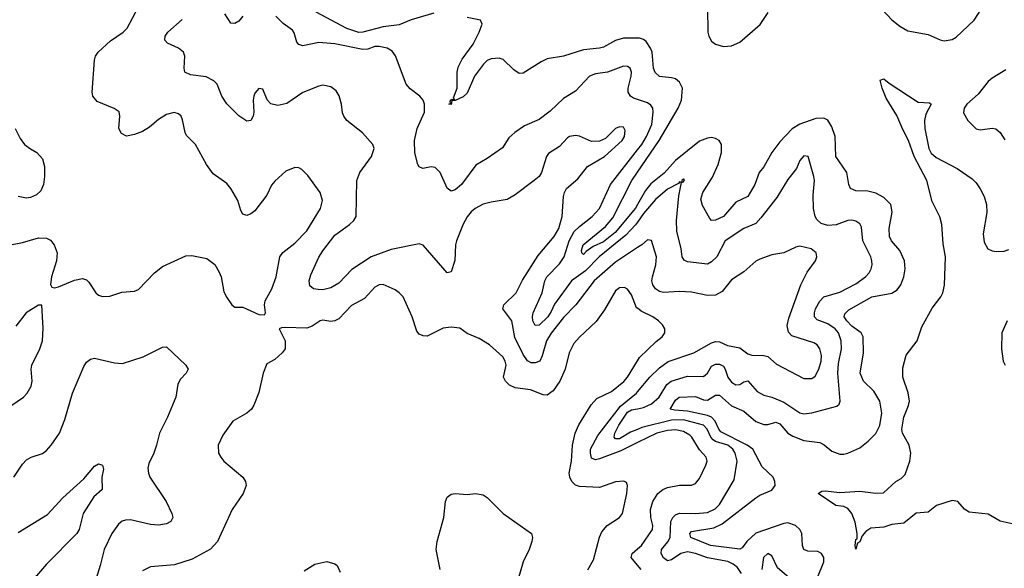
# Model space of a CAD drawing. Header units: inches. Extents: x 1245430 to 1420861, y 606325 to 671315.
# Tile 257 of 319: x 1376917 to 1381831, y 650856 to 653592. Entities that reach past the tile are written whole.
import ezdxf

# ---------------------------------------------------------------- set-up
doc = ezdxf.new("R2010")
doc.units = ezdxf.units.IN
doc.header["$MEASUREMENT"] = 0
doc.layers.add('B3675', color=7, linetype='Continuous')
doc.layers.add('B3685', color=7, linetype='Continuous')

msp = doc.modelspace()

# ---------------------------------------------------------------- linework, layer by layer
at = {"layer": 'B3675', "color": 5}
for points, elevation in [([(1376853.8, 652466.2), (1376930, 652481.4), (1377010, 652504.7), (1377050, 652503.1), (1377070, 652492), (1377088.8, 652470), (1377103.6, 652430), (1377100.2, 652390), (1377075.3, 652310), (1377070.7, 652270.7), (1377078, 652258), (1377090, 652254.8), (1377110, 652259.3), (1377190, 652292.7), (1377230, 652302), (1377250, 652294), (1377262.6, 652282.6), (1377296.4, 652230), (1377310, 652218.7), (1377330, 652212), (1377366.2, 652213.8), (1377426.7, 652233.3), (1377490, 652237.6), (1377510, 652246.4), (1377590, 652330.4), (1377630, 652360.4), (1377746.3, 652413.7), (1377776.2, 652416.2), (1377850, 652401), (1377890, 652370.7), (1377913, 652333), (1377921.6, 652310), (1377935.6, 652235.6), (1377950, 652206), (1377976, 652170), (1377990, 652158.8), (1378030, 652158.8), (1378110, 652122), (1378139.3, 652120.7), (1378144, 652130), (1378138.9, 652170), (1378142, 652190), (1378174.6, 652250), (1378196.2, 652310), (1378215.4, 652410), (1378229.4, 652430.6), (1378290, 652477.3), (1378350, 652539.1), (1378417.8, 652650), (1378428.6, 652690), (1378416.4, 652730), (1378355, 652815), (1378324.7, 652844.7), (1378310, 652852.8), (1378290, 652854.3), (1378244.2, 652835.8), (1378190, 652787.3), (1378173.6, 652766.4), (1378150, 652716.2), (1378090, 652638.4), (1378070, 652623.6), (1378050, 652616.2), (1378030, 652622.7), (1378020.5, 652640.5), (1378006, 652690), (1377970.6, 652750.6), (1377950, 652775.1), (1377882.5, 652822.5), (1377849.6, 652870), (1377794.7, 652970), (1377750, 653014.5), (1377742.2, 653030), (1377730, 653093.2), (1377723, 653110), (1377710, 653123), (1377688.4, 653128.4), (1377650, 653118.5), (1377610, 653094), (1377564.5, 653055.5), (1377530, 653033.6), (1377490, 653018.8), (1377450, 653011.1), (1377424.1, 653024.1), (1377411.2, 653050), (1377417.2, 653110), (1377412.5, 653132.5), (1377389, 653149), (1377303.6, 653183.6), (1377281.8, 653210), (1377278.5, 653230), (1377289.9, 653390), (1377294.9, 653410), (1377308.6, 653430), (1377370, 653486.4), (1377433.1, 653530), (1377452.9, 653550), (1377537.7, 653710)], 880), ([(1378031, 653610), (1378010, 653583.7), (1377990, 653573), (1377970, 653575.1), (1377941.3, 653621.3)], 840), ([(1380000, 653193.6), (1379980.1, 653200.1), (1379965, 653210), (1379953.9, 653230), (1379953.9, 653250), (1379968.5, 653310), (1379969.8, 653330), (1379963, 653350), (1379950, 653358.7), (1379930, 653359.8), (1379850, 653330.7), (1379790, 653322), (1379760.3, 653310), (1379690, 653236.1), (1379630, 653199.2), (1379564.6, 653135.4), (1379510, 653093.7), (1379436.8, 653063.2), (1379387.6, 653030), (1379357.7, 653002.3), (1379327.1, 652952.9), (1379250, 652899.7), (1379193.3, 652866.7), (1379121.3, 652770), (1379090, 652743.5), (1379070, 652737.6), (1379050, 652752.3), (1379015.4, 652830), (1378990, 652855.6), (1378970, 652858.4), (1378929.4, 652849.4), (1378910, 652859), (1378903.7, 652870), (1378888.8, 652928.8), (1378886.4, 652990), (1378901.2, 653050), (1378937.1, 653130), (1378937.6, 653170), (1378929.8, 653189.8), (1378913.6, 653210), (1378866.3, 653246.3), (1378846.3, 653270), (1378792.1, 653412.1), (1378775.3, 653435.3), (1378750, 653449.7), (1378710, 653458.9), (1378690, 653458.3), (1378654.4, 653445.6), (1378630, 653442.6), (1378490, 653471.3), (1378410, 653478), (1378330, 653461.6), (1378310, 653468.6), (1378300.5, 653480.5), (1378286.9, 653526.9), (1378278.8, 653538.8), (1378232.5, 653572.5), (1378195.6, 653610)], 840), ([(1378983.7, 653623.7), (1378870, 653590.6), (1378810, 653566.4), (1378730, 653556.3), (1378630, 653529.2), (1378610, 653527.5), (1378550, 653548.3), (1378396.4, 653630)], 820), ([(1380000, 653500.4), (1379930, 653499.7), (1379890, 653487.4), (1379830, 653455.6), (1379810, 653449.9), (1379730, 653442), (1379630, 653409.8), (1379550, 653396.9), (1379518.6, 653381.4), (1379430, 653324.5), (1379410, 653323.6), (1379382.5, 653342.5), (1379330, 653394), (1379310, 653400.8), (1379270, 653397), (1379250, 653388.4), (1379231.2, 653370), (1379186.8, 653310), (1379150, 653224.7), (1379130, 653207.5), (1379089.6, 653189.6), (1379073.1, 653186.9), (1379070, 653168.7), (1379058, 653170), (1379066.6, 653173.4), (1379065.1, 653185.1), (1379070, 653192.4), (1379075.9, 653195.9), (1379088.9, 653191.1), (1379081.8, 653201.8), (1379099.7, 653250), (1379100.9, 653330), (1379105.6, 653354.4), (1379124.3, 653395.7), (1379179.9, 653470), (1379210.7, 653530), (1379224.2, 653570), (1379217.2, 653590), (1379150, 653602.4)], 820), ([(1380000, 652455.9), (1379890, 652383.2), (1379783.4, 652290), (1379691.5, 652170), (1379630, 652106.5), (1379570, 652029), (1379546.6, 651990), (1379525, 651915), (1379512, 651890), (1379490, 651881.4), (1379470, 651881.4), (1379450.5, 651890.5), (1379430, 651922), (1379387.7, 652007.7), (1379372.1, 652090), (1379328.6, 652150), (1379333.1, 652170), (1379394.6, 652230), (1379426.7, 652293.4), (1379504.3, 652415.7), (1379583.7, 652510), (1379608.1, 652550), (1379624, 652610), (1379630.6, 652710), (1379635, 652730), (1379646, 652750), (1379701.5, 652798.5), (1379750, 652859.1), (1379835.8, 652910), (1379924, 652990), (1379936, 653010), (1379938.8, 653038.8), (1379930, 653056.2), (1379910, 653058.3), (1379890, 653049.7), (1379840.6, 652999.4), (1379810, 652986.6), (1379770, 652985), (1379710, 653010.6), (1379690, 653014.8), (1379661.3, 653010), (1379650, 653003.1), (1379610, 652959.3), (1379555.8, 652924.2), (1379545.5, 652910), (1379520.9, 652830), (1379508.5, 652810), (1379483.7, 652790), (1379390, 652719.3), (1379350, 652695.3), (1379270, 652682.4), (1379230, 652671.2), (1379190.3, 652650), (1379170, 652633.3), (1379150, 652608.5), (1379130, 652572.4), (1379096.8, 652490), (1379091.9, 652470), (1379089.2, 652390.8), (1379070, 652334), (1379050, 652329), (1378930, 652468.3), (1378910, 652473.5), (1378770, 652445.4), (1378670.2, 652410), (1378574.4, 652345.6), (1378510, 652278.9), (1378470, 652254.3), (1378430, 652245.6), (1378405.9, 652245.9), (1378382.7, 652250), (1378364.1, 652264.1), (1378361, 652290), (1378370, 652319.1), (1378410, 652408.4), (1378430, 652438.9), (1378490, 652516.9), (1378563, 652570), (1378584.7, 652590), (1378595.8, 652610), (1378598.8, 652790), (1378614.6, 652830), (1378672.5, 652910), (1378685.1, 652950), (1378679.6, 652970), (1378628.2, 653028.2), (1378550, 653089.5), (1378534.5, 653110), (1378527.2, 653127.2), (1378522.7, 653170), (1378511.8, 653211.8), (1378496.3, 653236.3), (1378470, 653257.6), (1378430, 653266), (1378410, 653260.5), (1378330, 653228.3), (1378250, 653173.3), (1378204.6, 653164.6), (1378170, 653171.5), (1378151.8, 653191.8), (1378130, 653245.2), (1378110, 653249.3), (1378090, 653225.2), (1378084.6, 653210), (1378081.7, 653190), (1378085.7, 653130), (1378082, 653110), (1378070, 653089.5), (1378050, 653085.1), (1378010, 653113.3), (1377950, 653171.8), (1377925.1, 653210), (1377902.4, 653270), (1377886.3, 653286.3), (1377846.9, 653306.9), (1377770, 653317.7), (1377740.9, 653330), (1377736.9, 653350), (1377740.9, 653410), (1377735.1, 653430), (1377709.2, 653450), (1377655.1, 653475.1), (1377640.9, 653490), (1377642.9, 653510), (1377656.2, 653530), (1377727.9, 653592)], 860), ([(1376894.6, 653050), (1376919.1, 652999.1), (1376941.1, 652970), (1376970, 652947.2), (1377002, 652930), (1377030, 652897.3), (1377039.9, 652859.9), (1377040.3, 652810), (1377035.6, 652770), (1377022, 652738), (1377001.3, 652718.7), (1376970, 652705.6), (1376950, 652701.6), (1376910, 652709.6)], 880), ([(1380000, 652583.1), (1379990.4, 652569.6), (1379942.6, 652517.4), (1379809.2, 652410), (1379740, 652340), (1379670, 652289), (1379585.8, 652174.2), (1379570, 652136.5), (1379552.7, 652110), (1379510, 652069.3), (1379490, 652067), (1379478, 652090), (1379475.6, 652110), (1379479.7, 652130), (1379524.9, 652230), (1379537.4, 652290), (1379547.5, 652310), (1379610, 652375.3), (1379633.9, 652410), (1379658.4, 652490), (1379684.1, 652535.9), (1379710, 652561.1), (1379774.5, 652610), (1379809.7, 652650), (1379864.7, 652770), (1380000, 652942.4)], 840), ([(1380000, 652669.9), (1379990, 652652.6), (1379888.7, 652530), (1379830, 652484.9), (1379778.4, 652461.6), (1379743.5, 652436.5), (1379730, 652421.5), (1379722, 652430), (1379721.3, 652441.3), (1379728.6, 652470), (1379840.1, 652559.9), (1379876.8, 652603.2), (1379971.9, 652790), (1380000, 652831.4)], 820), ([(1380000, 652152.9), (1379995.9, 652155.9), (1379970, 652219.6), (1379950, 652248), (1379935.7, 652255.7), (1379910, 652255.1), (1379890, 652240.5), (1379834.6, 652145.4), (1379793.1, 652086.9), (1379710, 652008.6), (1379682.7, 651977.3), (1379658.5, 651930), (1379639.3, 651850), (1379611.8, 651790), (1379578.7, 651741.3), (1379550, 651719.9), (1379530, 651720.6), (1379465.5, 651745.5), (1379390, 651756.2), (1379362, 651770), (1379341.5, 651790), (1379331.2, 651810), (1379345, 651870), (1379339.9, 651890), (1379327.8, 651910), (1379261.3, 651970), (1379210, 652001.5), (1379150, 652027.2), (1379113.8, 652053.8), (1379070, 652058.7), (1379030, 652053.1), (1378950, 652013.6), (1378930, 652015.1), (1378910, 652024), (1378898, 652038), (1378874.8, 652110), (1378829.9, 652209.8), (1378810.7, 652230.7), (1378790, 652244.4), (1378730, 652270.9), (1378710, 652269.8), (1378690, 652258), (1378637.6, 652202.4), (1378572.8, 652167.2), (1378510, 652101), (1378490, 652089.8), (1378470, 652087.7), (1378430, 652093.1), (1378416, 652090), (1378376.7, 652063.3), (1378350, 652054.5), (1378242.4, 652057.6), (1378223.8, 652056.2), (1378211.3, 652050), (1378242, 651990), (1378242, 651950), (1378227.3, 651930), (1378190, 651898), (1378150, 651876), (1378131.8, 651830), (1378110, 651733.2), (1378084.9, 651670), (1378072.9, 651650), (1378050.3, 651630), (1377981.3, 651590), (1377930, 651520.7), (1377907.9, 651470), (1377909.2, 651430), (1377920.4, 651410), (1377936.3, 651390), (1378030.5, 651310), (1378043.8, 651290), (1378046.4, 651270), (1378032, 651230), (1377977, 651150), (1377903.6, 650990), (1377868.5, 650951.5), (1377778, 650902), (1377690, 650873.3), (1377570, 650864.4), (1377530, 650843)], 880), ([(1376872.8, 651667.2), (1376936.3, 651710), (1376954.7, 651730), (1376974.9, 651765.1), (1376978.3, 651790), (1376973.5, 651850), (1376977.7, 651870), (1377018, 651950), (1377029.8, 651990), (1377033.7, 652053.7), (1377028, 652168), (1377010, 652169), (1376949, 652130), (1376896.9, 652063.1)], 880), ([(1376887.6, 651310), (1376930, 651376.3), (1376950, 651396.4), (1376974, 651410), (1377030, 651428.8), (1377050, 651443.7), (1377074.7, 651470), (1377116.3, 651530), (1377142.4, 651597.6), (1377180.8, 651730), (1377237.3, 651862.7), (1377250, 651883.8), (1377270, 651898.4), (1377290, 651904.9), (1377390, 651880.3), (1377430, 651877.4), (1377532.7, 651910), (1377630, 651959.3), (1377650, 651960.5), (1377746, 651870), (1377758, 651850), (1377748, 651830), (1377719.9, 651800.1), (1377705.5, 651774.5), (1377695.6, 651710), (1377654.3, 651610), (1377614.9, 651530), (1377600.3, 651470), (1377586.3, 651430), (1377560.6, 651379.4), (1377556, 651356), (1377558.9, 651330), (1377566.7, 651310), (1377647.3, 651190), (1377676.4, 651130), (1377680.4, 651110), (1377670.4, 651090), (1377650, 651078.7), (1377609, 651071), (1377570, 651074), (1377470, 651097.3), (1377444.2, 651095.8), (1377428.9, 651091.1), (1377410, 651076.8), (1377376.5, 651030), (1377338, 650950), (1377319.1, 650870), (1377290, 650778.4)], 860), ([(1379751.7, 650848.3), (1379780.6, 650899.4), (1379810, 651010.8), (1379821.4, 651038.6), (1379849.5, 651070), (1379909.8, 651110.2), (1379925.1, 651130), (1379947.4, 651230), (1379949.6, 651269.7), (1379944.5, 651284.5), (1379931.5, 651291.5), (1379890, 651287.4), (1379810, 651259.8), (1379710, 651264.6), (1379690, 651271.6), (1379671.6, 651290), (1379662.3, 651310), (1379659.6, 651330), (1379671.2, 651390), (1379676.1, 651470), (1379689, 651530), (1379707.5, 651572.5), (1379768.1, 651671.9), (1379797.5, 651702.5), (1379870, 651738.6), (1379931.6, 651788.4), (1379950.5, 651810), (1380000, 651891.3)], 880), ([(1380000, 651483), (1379917.4, 651442.6), (1379810, 651402.4), (1379790, 651397.9), (1379770, 651406.2), (1379764.7, 651430), (1379765.9, 651450), (1379801.4, 651518.6), (1379915.1, 651664.9), (1379995.5, 651730), (1380000, 651735.5)], 860), ([(1380000, 651548.6), (1379965.6, 651534.4), (1379910, 651502.2), (1379890, 651501.4), (1379883.2, 651510), (1379887.4, 651530), (1379907.7, 651570), (1379950, 651635), (1379970, 651646.3), (1380000, 651651.9)], 840), ([(1376910, 651035.3), (1377055, 651125), (1377132.3, 651207.7), (1377237.7, 651302.3), (1377290, 651365.5), (1377310, 651378), (1377330, 651370.8), (1377335.3, 651350), (1377327.2, 651310), (1377328.5, 651250), (1377287.2, 651212.8), (1377232.9, 651130), (1377213, 651050), (1377201.6, 651030), (1377050, 650877.8), (1377000.7, 650819.3), (1376930, 650758.2), (1376868, 650690)], 840), ([(1379015.8, 650850), (1378994.6, 650950), (1379000.3, 650990), (1379032.8, 651110), (1379041.7, 651190), (1379050, 651210.5), (1379070, 651226.4), (1379090, 651228.7), (1379150, 651224.9), (1379191, 651229), (1379230, 651222.3), (1379249.3, 651209.3), (1379329.3, 651129.3), (1379470.8, 651030), (1379475.5, 651010), (1379472.7, 650990), (1379459.3, 650950), (1379430, 650889), (1379402.4, 650797.6)], 880), ([(1380000, 650872.4), (1379968.4, 650910), (1379972.8, 650930), (1380000, 650953.1)], 860), ([(1378336.5, 650843.5), (1378390, 650877), (1378450, 650890.4), (1378490, 650878), (1378500.7, 650870), (1378516.7, 650836.7)], 880)]:
    msp.add_lwpolyline(points, dxfattribs=dict(at, elevation=elevation))
at = {"layer": 'B3685', "color": 5}
for points, elevation in [([(1380348.9, 653648.9), (1380350.7, 653530), (1380355.9, 653510), (1380370, 653485.6), (1380390.1, 653470.1), (1380430, 653458.2), (1380470, 653461.9), (1380510, 653480.4), (1380612, 653568), (1380652.6, 653627.4)], 820), ([(1381196.1, 653670), (1381270, 653591.6), (1381310, 653559.6), (1381350, 653536.4), (1381450, 653518.4), (1381510, 653491), (1381530, 653486.3), (1381570, 653492.8), (1381590, 653504.6), (1381680.4, 653590), (1381731.7, 653670)], 820), ([(1380000, 652831.4), (1380107.4, 652990), (1380203.8, 653150), (1380220.2, 653190), (1380224.4, 653250), (1380210, 653281), (1380190, 653296.6), (1380170, 653302.6), (1380110, 653309), (1380088.1, 653328.1), (1380079.5, 653350), (1380073, 653430), (1380065.6, 653450), (1380042.8, 653482.8), (1380030, 653493.8), (1380010, 653500.5), (1380000, 653500.4)], 820), ([(1381837.6, 653342.4), (1381770, 653301), (1381750, 653283.5), (1381700.2, 653219.8), (1381644, 653170), (1381631, 653150), (1381627.2, 653127.2), (1381648.4, 653090), (1381690, 653047.4), (1381710, 653042.5), (1381770, 653050.7), (1381788.3, 653048.3), (1381809.2, 653029.2), (1381833.2, 652993.2)], 820), ([(1381870, 651078.7), (1381810, 651091), (1381750, 651125.9), (1381655.5, 651135.5), (1381631.9, 651151.9), (1381598, 651190), (1381570, 651195.1), (1381492.7, 651170), (1381450, 651136.2), (1381390, 651131.5), (1381330, 651081.6), (1381270, 651074.2), (1381230, 651060.8), (1381164.3, 651055.7), (1381140.1, 651039.9), (1381121.8, 651018.2), (1381110, 650988), (1381098, 650982), (1381090, 650952), (1381085.6, 650970), (1381090, 650999.5), (1381096.1, 651003.9), (1381097, 651030), (1381085.7, 651085.7), (1381069.3, 651130), (1381050, 651154.5), (1381030, 651165.2), (1380989.6, 651169.6), (1380902.4, 651230), (1380919.8, 651240.2), (1380936.8, 651243.2), (1381010, 651235), (1381110, 651241.6), (1381190, 651231.6), (1381227.2, 651232.8), (1381288.5, 651290), (1381315.8, 651304.2), (1381336.7, 651323.3), (1381358.8, 651390), (1381363.8, 651430), (1381355.6, 651470), (1381321.9, 651530), (1381318.8, 651550), (1381328.9, 651610), (1381352.4, 651667.6), (1381356.8, 651690), (1381350.9, 651730.9), (1381323.9, 651810), (1381323.5, 651856.5), (1381341.4, 651918.6), (1381396.4, 651990), (1381418.9, 652061.1), (1381470, 652153.4), (1381513.9, 652210), (1381523.7, 652230), (1381532.2, 652267.8), (1381536.6, 652410), (1381525.2, 652474.8), (1381518.6, 652570), (1381509, 652609), (1381470, 652686), (1381444.6, 652790), (1381381, 652910), (1381353.2, 652990), (1381323.6, 653043.6), (1381294.9, 653114.9), (1381240.8, 653200.8), (1381221.5, 653250), (1381211.8, 653290), (1381230, 653296.8), (1381255.3, 653275.3), (1381401.2, 653181.2), (1381457, 653177), (1381466, 653170), (1381439.5, 653120.5), (1381432.7, 653090), (1381433.7, 653050), (1381454.6, 652950), (1381466.3, 652926.3), (1381490, 652904.3), (1381595.5, 652850), (1381670, 652798.4), (1381690, 652778.8), (1381710, 652747.9), (1381730.1, 652710), (1381742.4, 652670), (1381742.9, 652630), (1381724.7, 652524.7), (1381730, 652482.4), (1381749.2, 652450), (1381770, 652439.8), (1381790, 652436.3), (1381830, 652437.2), (1381853.6, 652446.4)], 780), ([(1380000, 652942.4), (1380021.6, 652970), (1380045.3, 653010), (1380072.4, 653070), (1380078.6, 653130), (1380075.8, 653150), (1380066.4, 653166.4), (1380050, 653177.2), (1380000, 653193.6)], 840), ([(1380898, 650810), (1380929.2, 650889.2), (1380929.2, 650910), (1380918.9, 650930), (1380899.9, 650939.9), (1380850, 650941.9), (1380829.9, 650949.9), (1380823, 650970), (1380820.8, 651030), (1380810.5, 651050), (1380788.7, 651070), (1380750, 651082.5), (1380730, 651079.8), (1380590, 651031.8), (1380545.4, 650990), (1380522.3, 650957.7), (1380510, 650951.1), (1380364, 650970), (1380266.8, 651010), (1380261.2, 651030), (1380270, 651039.4), (1380381.1, 651058.9), (1380422.3, 651077.7), (1380590, 651207.8), (1380610, 651220.6), (1380670, 651245.4), (1380687.2, 651270), (1380686, 651290), (1380676.8, 651310), (1380623, 651363), (1380575.3, 651450), (1380547.4, 651470), (1380416.6, 651536.6), (1380405.2, 651550), (1380388.5, 651590), (1380370, 651609.9), (1380350, 651618.1), (1380250, 651639.9), (1380184.1, 651644.1), (1380162.4, 651650), (1380190, 651694.8), (1380208.2, 651710), (1380290, 651713.5), (1380330, 651696.1), (1380350, 651694.4), (1380390, 651719.2), (1380410, 651718.9), (1380470, 651666.8), (1380530, 651639.4), (1380590, 651588.7), (1380630, 651572.8), (1380650, 651573.1), (1380690, 651585.7), (1380710, 651576.6), (1380750, 651530.8), (1380774.9, 651514.9), (1380830, 651493.5), (1380910, 651482.9), (1380931.4, 651471.4), (1380970, 651440.3), (1381010, 651424.9), (1381030, 651424.9), (1381050, 651431.1), (1381110, 651457.4), (1381151.7, 651490), (1381190, 651528.2), (1381210, 651568.5), (1381219, 651630), (1381209.1, 651689.1), (1381179.4, 651739.4), (1381127.3, 651790), (1381110.6, 651830), (1381128.6, 651931.4), (1381127, 652010), (1381116.8, 652030), (1381070, 652063.6), (1381044.6, 652090), (1381032, 652110), (1381034.1, 652125.9), (1381055.4, 652144.6), (1381169.6, 652210.3), (1381270, 652228.9), (1381295.4, 652244.6), (1381314.3, 652270), (1381329.9, 652310.1), (1381335.6, 652350), (1381333, 652390), (1381310, 652440.9), (1381268.2, 652490), (1381257.5, 652510), (1381255.7, 652550), (1381271.8, 652631.8), (1381265, 652670), (1381230, 652705.3), (1381190, 652726.6), (1381150, 652736.5), (1381090, 652738), (1381062.4, 652750), (1381054, 652770), (1381044.4, 652830), (1380989.3, 652909.3), (1380986.6, 653010), (1380970, 653058.3), (1380950.4, 653090.4), (1380930, 653100.2), (1380890, 653099.2), (1380810, 653071.7), (1380772.7, 653047.3), (1380710, 652982.8), (1380670.1, 652930), (1380630, 652858), (1380607.8, 652830), (1380585.8, 652770), (1380550, 652710.9), (1380490, 652682.2), (1380430, 652610.5), (1380390, 652591.6), (1380370, 652591.2), (1380361, 652601), (1380324.6, 652664.6), (1380316.8, 652696.8), (1380325.5, 652730), (1380373.6, 652806.4), (1380403.3, 652870), (1380419.9, 652930), (1380419.9, 652970), (1380408, 652990), (1380390, 652999.9), (1380370, 653003.7), (1380350, 653001.9), (1380310, 652986.3), (1380190, 652890.3), (1380133.4, 652826.6), (1380065.8, 652774.2), (1380040.4, 652739.6), (1380000, 652669.9)], 820), ([(1380000, 651651.9), (1380030, 651657.6), (1380070, 651676.1), (1380108, 651710), (1380146.9, 651773.1), (1380168.9, 651790), (1380250, 651814), (1380330, 651812.3), (1380350, 651829.3), (1380370, 651864), (1380390, 651874.7), (1380410, 651874.2), (1380430, 651863.8), (1380438.4, 651850), (1380450.1, 651810), (1380470, 651783.7), (1380490, 651771.7), (1380510, 651772.7), (1380530, 651786.2), (1380550, 651791.1), (1380597.3, 651737.3), (1380630, 651720.2), (1380670, 651710.1), (1380730, 651685.5), (1380810, 651631.8), (1380830, 651627.3), (1380870, 651631.3), (1380995.6, 651664.4), (1381006, 651674), (1381011.9, 651690), (1380999.9, 651830), (1381003.1, 651876.9), (1381017.8, 651950), (1381017.3, 651990), (1381002.9, 652030), (1380987.3, 652050), (1380950, 652075.6), (1380896.1, 652096.1), (1380883.1, 652110), (1380883.4, 652130), (1380889.2, 652150), (1380910, 652187.9), (1380930, 652209.3), (1381010, 652233.4), (1381090, 652275.4), (1381137.2, 652310), (1381155.8, 652330), (1381167, 652350), (1381171.6, 652370), (1381169.8, 652390), (1381164, 652410), (1381124, 652490), (1381117.2, 652557.2), (1381110, 652574.3), (1381090, 652587.2), (1381070, 652591.6), (1381050, 652589.8), (1380991, 652569), (1380950, 652565.4), (1380915.9, 652575.9), (1380895.1, 652595.1), (1380886.4, 652610), (1380878.8, 652650), (1380877.2, 652717.2), (1380883.4, 652790), (1380880.2, 652810), (1380851.2, 652910), (1380830, 652913), (1380810.5, 652890), (1380793.1, 652850), (1380750, 652795.1), (1380695.2, 652704.8), (1380616.4, 652603.6), (1380590, 652576.3), (1380530.1, 652549.9), (1380436.9, 652490), (1380396.8, 652410), (1380370, 652384), (1380350, 652372.2), (1380250, 652384.3), (1380232.8, 652392.8), (1380222.5, 652410), (1380217.8, 652450), (1380196.7, 652536.7), (1380194.2, 652590), (1380206, 652714), (1380220.2, 652779.8), (1380230, 652782.8), (1380234.5, 652794.5), (1380230, 652797.2), (1380221, 652790), (1380219.8, 652780.2), (1380210, 652782.7), (1380204.6, 652775.4), (1380150, 652747.2), (1380090, 652695.7), (1380030, 652625.6), (1380000, 652583.1)], 840), ([(1380000, 651735.5), (1380060.9, 651810), (1380110, 651856.2), (1380152.5, 651887.5), (1380282, 651930), (1380370, 651980.9), (1380390, 651987.4), (1380410, 651985.5), (1380450, 651966.6), (1380510, 651956.2), (1380550, 651926.4), (1380570, 651918.3), (1380630, 651917.3), (1380650, 651911.9), (1380693.9, 651873.9), (1380830, 651803.2), (1380870, 651802.6), (1380886.3, 651813.7), (1380905.8, 651850), (1380916.9, 651890), (1380917.7, 651917.7), (1380909.8, 651950), (1380897.1, 651970), (1380880.7, 651980.7), (1380770, 652015), (1380753, 652033), (1380747.8, 652067.8), (1380756, 652104), (1380815, 652270), (1380846.7, 652333.3), (1380888.3, 652390), (1380895.4, 652410), (1380891.5, 652430), (1380866, 652450), (1380810, 652462.6), (1380790, 652458.3), (1380730.2, 652429.8), (1380670, 652419.7), (1380610, 652398), (1380590, 652387.1), (1380530, 652335.4), (1380470, 652294.7), (1380422.7, 652237.3), (1380390, 652218.6), (1380350, 652216.3), (1380270, 652233.4), (1380210, 652236.8), (1380130, 652232.2), (1380110, 652237), (1380090, 652249.8), (1380076.2, 652270), (1380072, 652290), (1380074.1, 652310), (1380091.9, 652370), (1380094.2, 652410), (1380070.7, 652490.7), (1380050, 652493.6), (1380021.3, 652470), (1380000, 652455.9)], 860), ([(1380000, 651891.3), (1380010, 651907.7), (1380093.1, 651986.9), (1380123.6, 652010), (1380136.2, 652030), (1380136.2, 652050), (1380125.1, 652070), (1380104.7, 652090), (1380076.9, 652110), (1380018.6, 652138.6), (1380000, 652152.9)], 880), ([(1381845.4, 652090), (1381819, 652030), (1381816.5, 651950), (1381825, 651890), (1381835.3, 651870)], 780), ([(1380519, 650830), (1380499.8, 650859.8), (1380477.8, 650877.8), (1380450.9, 650890), (1380349.4, 650909.4), (1380289.1, 650930.9), (1380250, 650938.2), (1380216.9, 650930), (1380170, 650897.9), (1380150, 650893.8), (1380130, 650908.9), (1380118.1, 650930), (1380119.2, 650950), (1380151.5, 650988.5), (1380162.9, 651010), (1380167, 651090), (1380176.8, 651110), (1380190, 651123.8), (1380210, 651131.9), (1380290, 651129.6), (1380350, 651135.4), (1380386.9, 651153.1), (1380410, 651174.3), (1380482.4, 651297.6), (1380496.8, 651390), (1380488.2, 651430), (1380475.8, 651450), (1380450.4, 651470), (1380390, 651487.9), (1380377.1, 651497.1), (1380365.8, 651510), (1380347.2, 651550), (1380330.2, 651570.2), (1380230, 651597.5), (1380170, 651594.8), (1380022.2, 651557.8), (1380000, 651548.6)], 840), ([(1380000, 650953.1), (1380019.8, 650970), (1380074.3, 651050), (1380075.9, 651070), (1380066.6, 651110), (1380064.7, 651150), (1380077, 651190), (1380101.8, 651230), (1380126.3, 651250), (1380150, 651258.9), (1380210, 651271.1), (1380270, 651270.2), (1380290, 651279.5), (1380310, 651304.4), (1380341.2, 651370), (1380347.6, 651390), (1380343.5, 651410), (1380310, 651446.6), (1380271.9, 651510), (1380260.7, 651520.7), (1380230, 651537.8), (1380190, 651546.4), (1380150, 651542.9), (1380095.9, 651530), (1380000, 651483)], 860), ([(1380755.8, 650810), (1380698.4, 650858.4), (1380670, 650918), (1380650, 650929.6), (1380629.5, 650910.5), (1380620.2, 650850)], 840), ([(1380018.8, 650850), (1380000, 650872.4)], 860)]:
    msp.add_lwpolyline(points, dxfattribs=dict(at, elevation=elevation))

doc.saveas('drawing.dxf')
